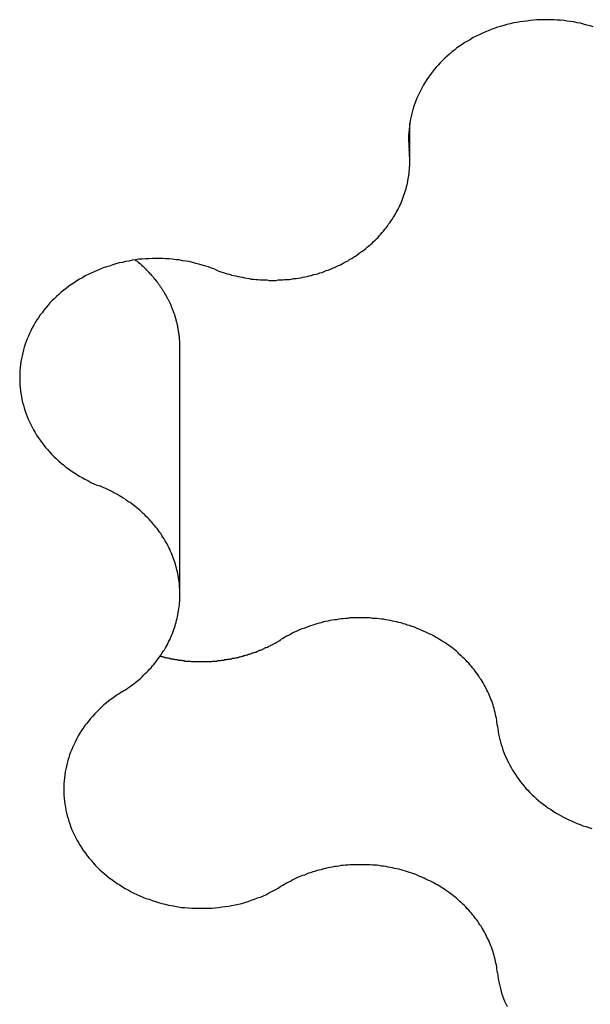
# Model space of a CAD drawing. Extents: x 1107 to 4046, y 937 to 3355.
# Tile 266 of 656: x 2206.21 to 2207.48, y 1796.53 to 1798.72. Entities that reach past the tile are written whole.
import ezdxf

# ---------------------------------------------------------------- set-up
doc = ezdxf.new("R2010")
doc.units = 0
doc.layers.add('KF_VIDA_L___C_REAR', color=7, linetype='CONTINUOUS')

# ---------------------------------------------------------------- blocks, each defined once
blk = doc.blocks.new('KF_VIDA_L___C_REAR')
at = {"layer": 'KF_VIDA_L___C_REAR'}
for p, q in [((20.097287, 109.192135), (20.097287, 109.276138)), ((19.584598, 108.226185), (19.584598, 108.776185))]:
    blk.add_line(p, q, dxfattribs=at)
for points in [[(20.5065, 109.491, 0), (20.4994, 109.493, 0), (20.4922, 109.495, 0), (20.485, 109.497, 0), (20.4777, 109.499, 0), (20.4704, 109.5, 0), (20.463, 109.502, 0), (20.4556, 109.503, 0), (20.4482, 109.504, 0), (20.4408, 109.505, 0), (20.4333, 109.506, 0), (20.4258, 109.506, 0), (20.4183, 109.507, 0), (20.4107, 109.507, 0), (20.4032, 109.507, 0), (20.3957, 109.507, 0), (20.3881, 109.507, 0), (20.3806, 109.507, 0), (20.3731, 109.506, 0), (20.3656, 109.505, 0), (20.3582, 109.504, 0), (20.3507, 109.503, 0), (20.3433, 109.502, 0), (20.3359, 109.501, 0), (20.3286, 109.5, 0), (20.3213, 109.498, 0), (20.3141, 109.496, 0), (20.3069, 109.494, 0), (20.2997, 109.492, 0), (20.2926, 109.49, 0), (20.2856, 109.487, 0), (20.2787, 109.485, 0), (20.2718, 109.482, 0), (20.265, 109.479, 0), (20.2583, 109.476, 0), (20.2517, 109.473, 0), (20.2452, 109.47, 0), (20.2388, 109.467, 0), (20.2324, 109.463, 0), (20.2262, 109.459, 0), (20.2201, 109.456, 0), (20.214, 109.452, 0), (20.2081, 109.448, 0), (20.2024, 109.444, 0), (20.1967, 109.439, 0), (20.1911, 109.435, 0), (20.1857, 109.43, 0), (20.1804, 109.426, 0), (20.1753, 109.421, 0), (20.1703, 109.416, 0), (20.1654, 109.411, 0), (20.1606, 109.406, 0), (20.156, 109.401, 0), (20.1516, 109.396, 0), (20.1473, 109.39, 0), (20.1432, 109.385, 0), (20.1392, 109.379, 0), (20.1353, 109.374, 0), (20.1317, 109.368, 0), (20.1282, 109.362, 0), (20.1248, 109.356, 0), (20.1217, 109.35, 0), (20.1187, 109.344, 0), (20.1158, 109.338, 0), (20.1132, 109.332, 0), (20.1107, 109.326, 0), (20.1084, 109.32, 0), (20.1062, 109.314, 0), (20.1043, 109.307, 0), (20.1025, 109.301, 0), (20.1009, 109.295, 0), (20.0995, 109.288, 0), (20.0982, 109.282, 0), (20.0972, 109.275, 0), (20.0963, 109.269, 0), (20.0956, 109.262, 0), (20.0951, 109.256, 0), (20.0948, 109.249, 0), (20.0947, 109.243, 0), (20.0947, 109.236, 0), (20.0949, 109.23, 0), (20.0954, 109.223, 0), (20.096, 109.217, 0)], [(19.6622, 108.951, 0), (19.6668, 108.949, 0), (19.6714, 108.947, 0), (19.6761, 108.945, 0), (19.6807, 108.944, 0), (19.6854, 108.942, 0), (19.6902, 108.941, 0), (19.6949, 108.94, 0), (19.6997, 108.938, 0), (19.7045, 108.937, 0), (19.7094, 108.936, 0), (19.7142, 108.935, 0), (19.7191, 108.934, 0), (19.724, 108.933, 0), (19.7289, 108.932, 0), (19.7338, 108.931, 0), (19.7388, 108.93, 0), (19.7437, 108.929, 0), (19.7487, 108.929, 0), (19.7537, 108.928, 0), (19.7587, 108.928, 0), (19.7637, 108.927, 0), (19.7687, 108.927, 0), (19.7737, 108.927, 0), (19.7787, 108.927, 0), (19.7837, 108.926, 0), (19.7887, 108.926, 0), (19.7937, 108.926, 0), (19.7988, 108.926, 0), (19.8038, 108.927, 0), (19.8088, 108.927, 0), (19.8138, 108.927, 0), (19.8188, 108.928, 0), (19.8238, 108.928, 0), (19.8288, 108.928, 0), (19.8338, 108.929, 0), (19.8387, 108.93, 0), (19.8437, 108.93, 0), (19.8486, 108.931, 0), (19.8536, 108.932, 0), (19.8585, 108.933, 0), (19.8633, 108.934, 0), (19.8682, 108.935, 0), (19.8731, 108.936, 0), (19.8779, 108.937, 0), (19.8827, 108.939, 0), (19.8875, 108.94, 0), (19.8922, 108.941, 0), (19.8969, 108.943, 0), (19.9016, 108.944, 0), (19.9063, 108.946, 0), (19.9109, 108.948, 0), (19.9155, 108.949, 0), (19.9201, 108.951, 0), (19.9246, 108.953, 0), (19.9291, 108.955, 0), (19.9336, 108.957, 0), (19.938, 108.959, 0), (19.9424, 108.961, 0), (19.9467, 108.963, 0), (19.951, 108.966, 0), (19.9553, 108.968, 0), (19.9595, 108.97, 0), (19.9637, 108.973, 0), (19.9678, 108.975, 0), (19.9719, 108.978, 0), (19.9759, 108.98, 0), (19.9799, 108.983, 0), (19.9838, 108.986, 0), (19.9877, 108.989, 0), (19.9915, 108.991, 0), (19.9953, 108.994, 0), (19.999, 108.997, 0), (20.0026, 109, 0), (20.0062, 109.003, 0), (20.0098, 109.006, 0), (20.0132, 109.009, 0), (20.0167, 109.013, 0), (20.02, 109.016, 0), (20.0233, 109.019, 0), (20.0266, 109.022, 0), (20.0297, 109.026, 0), (20.0329, 109.029, 0), (20.0359, 109.033, 0), (20.0389, 109.036, 0), (20.0418, 109.04, 0), (20.0446, 109.043, 0), (20.0474, 109.047, 0), (20.0501, 109.051, 0), (20.0528, 109.054, 0), (20.0553, 109.058, 0), (20.0578, 109.062, 0), (20.0603, 109.066, 0), (20.0626, 109.069, 0), (20.0649, 109.073, 0), (20.0671, 109.077, 0), (20.0692, 109.081, 0), (20.0713, 109.085, 0), (20.0733, 109.089, 0), (20.0752, 109.093, 0), (20.077, 109.097, 0), (20.0788, 109.101, 0), (20.0805, 109.105, 0), (20.0821, 109.109, 0), (20.0836, 109.114, 0), (20.085, 109.118, 0), (20.0864, 109.122, 0), (20.0877, 109.126, 0), (20.0889, 109.13, 0), (20.09, 109.135, 0), (20.0911, 109.139, 0), (20.092, 109.143, 0), (20.0929, 109.147, 0), (20.0937, 109.152, 0), (20.0944, 109.156, 0), (20.0951, 109.16, 0), (20.0956, 109.165, 0), (20.0961, 109.169, 0), (20.0965, 109.173, 0), (20.0968, 109.178, 0), (20.0971, 109.182, 0), (20.0972, 109.186, 0), (20.0973, 109.191, 0), (20.0973, 109.195, 0), (20.0972, 109.199, 0), (20.097, 109.204, 0), (20.0967, 109.208, 0), (20.0964, 109.212, 0), (20.096, 109.217, 0)], [(19.6622, 108.951, 0), (19.6553, 108.953, 0), (19.6484, 108.956, 0), (19.6414, 108.958, 0), (19.6343, 108.96, 0), (19.6271, 108.962, 0), (19.6199, 108.964, 0), (19.6127, 108.966, 0), (19.6054, 108.968, 0), (19.598, 108.969, 0), (19.5906, 108.97, 0), (19.5832, 108.972, 0), (19.5758, 108.972, 0), (19.5683, 108.973, 0), (19.5608, 108.974, 0), (19.5533, 108.974, 0), (19.5458, 108.975, 0), (19.5382, 108.975, 0), (19.5307, 108.975, 0), (19.5232, 108.975, 0), (19.5156, 108.974, 0), (19.5081, 108.974, 0), (19.5006, 108.973, 0), (19.4932, 108.973, 0), (19.4857, 108.972, 0), (19.4783, 108.971, 0), (19.4709, 108.969, 0), (19.4635, 108.968, 0), (19.4562, 108.966, 0), (19.449, 108.965, 0), (19.4418, 108.963, 0), (19.4346, 108.961, 0), (19.4275, 108.958, 0), (19.4205, 108.956, 0), (19.4135, 108.954, 0), (19.4066, 108.951, 0), (19.3998, 108.948, 0), (19.3931, 108.945, 0), (19.3864, 108.942, 0), (19.3799, 108.939, 0), (19.3734, 108.936, 0), (19.367, 108.932, 0), (19.3608, 108.929, 0), (19.3546, 108.925, 0), (19.3485, 108.921, 0), (19.3426, 108.917, 0), (19.3368, 108.913, 0), (19.3311, 108.908, 0), (19.3255, 108.904, 0), (19.32, 108.9, 0), (19.3147, 108.895, 0), (19.3095, 108.89, 0), (19.3044, 108.885, 0), (19.2995, 108.881, 0), (19.2947, 108.876, 0), (19.2901, 108.87, 0), (19.2856, 108.865, 0), (19.2812, 108.86, 0), (19.277, 108.854, 0), (19.273, 108.849, 0), (19.2691, 108.843, 0), (19.2654, 108.838, 0), (19.2618, 108.832, 0), (19.2584, 108.826, 0), (19.2552, 108.82, 0), (19.2521, 108.814, 0), (19.2493, 108.808, 0), (19.2465, 108.802, 0), (19.244, 108.796, 0), (19.2416, 108.79, 0), (19.2394, 108.784, 0), (19.2374, 108.777, 0), (19.2356, 108.771, 0), (19.2339, 108.765, 0), (19.2324, 108.758, 0), (19.2311, 108.752, 0), (19.23, 108.745, 0), (19.2291, 108.739, 0), (19.2283, 108.732, 0), (19.2278, 108.726, 0), (19.2274, 108.719, 0), (19.2272, 108.713, 0), (19.2272, 108.706, 0), (19.2274, 108.7, 0), (19.2277, 108.693, 0), (19.2283, 108.687, 0), (19.229, 108.68, 0), (19.2299, 108.674, 0), (19.231, 108.667, 0), (19.2323, 108.661, 0), (19.2337, 108.654, 0), (19.2354, 108.648, 0), (19.2372, 108.642, 0), (19.2392, 108.635, 0), (19.2414, 108.629, 0), (19.2437, 108.623, 0), (19.2462, 108.617, 0), (19.2489, 108.611, 0), (19.2518, 108.605, 0), (19.2549, 108.599, 0), (19.2581, 108.593, 0), (19.2615, 108.587, 0), (19.265, 108.581, 0), (19.2687, 108.576, 0), (19.2726, 108.57, 0), (19.2766, 108.565, 0), (19.2808, 108.559, 0), (19.2851, 108.554, 0), (19.2896, 108.549, 0), (19.2942, 108.543, 0), (19.299, 108.538, 0), (19.3039, 108.533, 0), (19.3089, 108.529, 0), (19.3141, 108.524, 0), (19.3194, 108.519, 0), (19.3249, 108.515, 0), (19.3305, 108.51, 0), (19.3361, 108.506, 0), (19.342, 108.502, 0), (19.3479, 108.498, 0), (19.3539, 108.494, 0), (19.3601, 108.49, 0), (19.3663, 108.487, 0), (19.3727, 108.483, 0), (19.3792, 108.48, 0), (19.3857, 108.476, 0), (19.3923, 108.473, 0), (19.3991, 108.47, 0), (19.4059, 108.468, 0)], [(19.5846, 108.776, 0), (19.5846, 108.778, 0), (19.5846, 108.78, 0), (19.5845, 108.781, 0), (19.5845, 108.783, 0), (19.5844, 108.785, 0), (19.5844, 108.786, 0), (19.5843, 108.788, 0), (19.5842, 108.79, 0), (19.5841, 108.792, 0), (19.584, 108.793, 0), (19.5838, 108.795, 0), (19.5837, 108.797, 0), (19.5835, 108.798, 0), (19.5833, 108.8, 0), (19.5832, 108.802, 0), (19.583, 108.804, 0), (19.5828, 108.805, 0), (19.5825, 108.807, 0), (19.5823, 108.809, 0), (19.582, 108.81, 0), (19.5818, 108.812, 0), (19.5815, 108.814, 0), (19.5812, 108.815, 0), (19.5809, 108.817, 0), (19.5806, 108.819, 0), (19.5803, 108.821, 0), (19.5799, 108.822, 0), (19.5796, 108.824, 0), (19.5792, 108.826, 0), (19.5789, 108.827, 0), (19.5785, 108.829, 0), (19.5781, 108.831, 0), (19.5777, 108.832, 0), (19.5772, 108.834, 0), (19.5768, 108.836, 0), (19.5764, 108.837, 0), (19.5759, 108.839, 0), (19.5754, 108.841, 0), (19.5749, 108.842, 0), (19.5744, 108.844, 0), (19.5739, 108.846, 0), (19.5734, 108.847, 0), (19.5729, 108.849, 0), (19.5723, 108.851, 0), (19.5717, 108.852, 0), (19.5712, 108.854, 0), (19.5706, 108.856, 0), (19.57, 108.857, 0), (19.5694, 108.859, 0), (19.5688, 108.86, 0), (19.5681, 108.862, 0), (19.5675, 108.864, 0), (19.5668, 108.865, 0), (19.5661, 108.867, 0), (19.5655, 108.869, 0), (19.5648, 108.87, 0), (19.5641, 108.872, 0), (19.5633, 108.873, 0), (19.5626, 108.875, 0), (19.5619, 108.877, 0), (19.5611, 108.878, 0), (19.5604, 108.88, 0), (19.5596, 108.881, 0), (19.5588, 108.883, 0), (19.558, 108.884, 0), (19.5572, 108.886, 0), (19.5563, 108.888, 0), (19.5555, 108.889, 0), (19.5547, 108.891, 0), (19.5538, 108.892, 0), (19.5529, 108.894, 0), (19.5521, 108.895, 0), (19.5512, 108.897, 0), (19.5503, 108.898, 0), (19.5493, 108.9, 0), (19.5484, 108.901, 0), (19.5475, 108.903, 0), (19.5465, 108.904, 0), (19.5456, 108.906, 0), (19.5446, 108.907, 0), (19.5436, 108.909, 0), (19.5426, 108.91, 0), (19.5416, 108.912, 0), (19.5406, 108.913, 0), (19.5396, 108.915, 0), (19.5385, 108.916, 0), (19.5375, 108.918, 0), (19.5364, 108.919, 0), (19.5353, 108.921, 0), (19.5343, 108.922, 0), (19.5332, 108.923, 0), (19.5321, 108.925, 0), (19.531, 108.926, 0), (19.5298, 108.928, 0), (19.5287, 108.929, 0), (19.5275, 108.931, 0), (19.5264, 108.932, 0), (19.5252, 108.933, 0), (19.5241, 108.935, 0), (19.5229, 108.936, 0), (19.5217, 108.937, 0), (19.5205, 108.939, 0), (19.5192, 108.94, 0), (19.518, 108.941, 0), (19.5168, 108.943, 0), (19.5155, 108.944, 0), (19.5143, 108.945, 0), (19.513, 108.947, 0), (19.5117, 108.948, 0), (19.5104, 108.949, 0), (19.5092, 108.951, 0), (19.5078, 108.952, 0), (19.5065, 108.953, 0), (19.5052, 108.955, 0), (19.5039, 108.956, 0), (19.5025, 108.957, 0), (19.5012, 108.958, 0), (19.4998, 108.96, 0), (19.4984, 108.961, 0), (19.4971, 108.962, 0), (19.4957, 108.963, 0), (19.4943, 108.964, 0), (19.4929, 108.966, 0), (19.4914, 108.967, 0), (19.49, 108.968, 0), (19.4886, 108.969, 0), (19.4871, 108.97, 0), (19.4857, 108.972, 0)], [(19.4551, 108.009, 0), (19.4592, 108.012, 0), (19.4632, 108.014, 0), (19.4672, 108.017, 0), (19.4711, 108.02, 0), (19.475, 108.023, 0), (19.4788, 108.025, 0), (19.4826, 108.028, 0), (19.4863, 108.031, 0), (19.4899, 108.034, 0), (19.4935, 108.037, 0), (19.4971, 108.04, 0), (19.5006, 108.043, 0), (19.504, 108.047, 0), (19.5073, 108.05, 0), (19.5106, 108.053, 0), (19.5139, 108.056, 0), (19.5171, 108.06, 0), (19.5202, 108.063, 0), (19.5232, 108.067, 0), (19.5262, 108.07, 0), (19.5291, 108.074, 0), (19.5319, 108.077, 0), (19.5347, 108.081, 0), (19.5374, 108.085, 0), (19.5401, 108.088, 0), (19.5426, 108.092, 0), (19.5451, 108.096, 0), (19.5476, 108.1, 0), (19.5499, 108.103, 0), (19.5522, 108.107, 0), (19.5544, 108.111, 0), (19.5566, 108.115, 0), (19.5586, 108.119, 0), (19.5606, 108.123, 0), (19.5625, 108.127, 0), (19.5643, 108.131, 0), (19.5661, 108.135, 0), (19.5678, 108.139, 0), (19.5694, 108.144, 0), (19.5709, 108.148, 0), (19.5723, 108.152, 0), (19.5737, 108.156, 0), (19.575, 108.16, 0), (19.5762, 108.164, 0), (19.5773, 108.169, 0), (19.5784, 108.173, 0), (19.5793, 108.177, 0), (19.5802, 108.181, 0), (19.581, 108.186, 0), (19.5818, 108.19, 0), (19.5824, 108.194, 0), (19.583, 108.199, 0), (19.5834, 108.203, 0), (19.5838, 108.207, 0), (19.5841, 108.212, 0), (19.5844, 108.216, 0), (19.5845, 108.22, 0), (19.5846, 108.225, 0), (19.5846, 108.229, 0), (19.5845, 108.233, 0), (19.5843, 108.238, 0), (19.584, 108.242, 0), (19.5837, 108.246, 0), (19.5833, 108.251, 0), (19.5828, 108.255, 0), (19.5822, 108.259, 0), (19.5815, 108.264, 0), (19.5808, 108.268, 0), (19.5799, 108.272, 0), (19.579, 108.277, 0), (19.578, 108.281, 0), (19.577, 108.285, 0), (19.5758, 108.289, 0), (19.5746, 108.294, 0), (19.5733, 108.298, 0), (19.5719, 108.302, 0), (19.5704, 108.306, 0), (19.5688, 108.31, 0), (19.5672, 108.314, 0), (19.5655, 108.318, 0), (19.5637, 108.323, 0), (19.5619, 108.327, 0), (19.5599, 108.331, 0), (19.5579, 108.335, 0), (19.5558, 108.339, 0), (19.5537, 108.342, 0), (19.5514, 108.346, 0), (19.5491, 108.35, 0), (19.5468, 108.354, 0), (19.5443, 108.358, 0), (19.5418, 108.362, 0), (19.5392, 108.365, 0), (19.5365, 108.369, 0), (19.5338, 108.373, 0), (19.531, 108.376, 0), (19.5281, 108.38, 0), (19.5252, 108.383, 0), (19.5222, 108.387, 0), (19.5191, 108.39, 0), (19.516, 108.394, 0), (19.5128, 108.397, 0), (19.5095, 108.4, 0), (19.5062, 108.404, 0), (19.5028, 108.407, 0), (19.4994, 108.41, 0), (19.4959, 108.413, 0), (19.4923, 108.416, 0), (19.4887, 108.419, 0), (19.485, 108.422, 0), (19.4813, 108.425, 0), (19.4775, 108.428, 0), (19.4737, 108.431, 0), (19.4698, 108.433, 0), (19.4658, 108.436, 0), (19.4619, 108.439, 0), (19.4578, 108.441, 0), (19.4537, 108.444, 0), (19.4496, 108.446, 0), (19.4454, 108.449, 0), (19.4412, 108.451, 0), (19.4369, 108.453, 0), (19.4326, 108.456, 0), (19.4282, 108.458, 0), (19.4238, 108.46, 0), (19.4194, 108.462, 0), (19.4149, 108.464, 0), (19.4104, 108.466, 0), (19.4059, 108.468, 0)], [(20.2929, 107.933, 0), (20.2924, 107.938, 0), (20.2918, 107.942, 0), (20.2911, 107.946, 0), (20.2904, 107.951, 0), (20.2895, 107.955, 0), (20.2886, 107.959, 0), (20.2876, 107.963, 0), (20.2866, 107.968, 0), (20.2854, 107.972, 0), (20.2842, 107.976, 0), (20.2829, 107.98, 0), (20.2815, 107.984, 0), (20.28, 107.989, 0), (20.2784, 107.993, 0), (20.2768, 107.997, 0), (20.2751, 108.001, 0), (20.2733, 108.005, 0), (20.2715, 108.009, 0), (20.2695, 108.013, 0), (20.2675, 108.017, 0), (20.2654, 108.021, 0), (20.2633, 108.025, 0), (20.2611, 108.029, 0), (20.2587, 108.033, 0), (20.2564, 108.037, 0), (20.2539, 108.04, 0), (20.2514, 108.044, 0), (20.2488, 108.048, 0), (20.2461, 108.052, 0), (20.2434, 108.055, 0), (20.2406, 108.059, 0), (20.2377, 108.062, 0), (20.2348, 108.066, 0), (20.2318, 108.069, 0), (20.2287, 108.073, 0), (20.2256, 108.076, 0), (20.2224, 108.08, 0), (20.2191, 108.083, 0), (20.2158, 108.086, 0), (20.2124, 108.089, 0), (20.209, 108.092, 0), (20.2055, 108.096, 0), (20.2019, 108.099, 0), (20.1983, 108.102, 0), (20.1946, 108.105, 0), (20.1909, 108.108, 0), (20.1871, 108.11, 0), (20.1833, 108.113, 0), (20.1794, 108.116, 0), (20.1755, 108.119, 0), (20.1715, 108.121, 0), (20.1674, 108.124, 0), (20.1633, 108.126, 0), (20.1592, 108.129, 0), (20.155, 108.131, 0), (20.1508, 108.134, 0), (20.1465, 108.136, 0), (20.1422, 108.138, 0), (20.1378, 108.14, 0), (20.1334, 108.142, 0), (20.129, 108.144, 0), (20.1245, 108.146, 0), (20.12, 108.148, 0), (20.1155, 108.15, 0), (20.1109, 108.152, 0), (20.1063, 108.154, 0), (20.1016, 108.155, 0), (20.097, 108.157, 0), (20.0923, 108.158, 0), (20.0875, 108.16, 0), (20.0828, 108.161, 0), (20.078, 108.163, 0), (20.0732, 108.164, 0), (20.0683, 108.165, 0), (20.0635, 108.166, 0), (20.0586, 108.167, 0), (20.0537, 108.168, 0), (20.0488, 108.169, 0), (20.0439, 108.17, 0), (20.0389, 108.171, 0), (20.034, 108.171, 0), (20.029, 108.172, 0), (20.024, 108.173, 0), (20.019, 108.173, 0), (20.0141, 108.173, 0), (20.009, 108.174, 0), (20.004, 108.174, 0), (19.999, 108.174, 0), (19.994, 108.174, 0), (19.989, 108.174, 0), (19.984, 108.174, 0), (19.9789, 108.174, 0), (19.9739, 108.174, 0), (19.9689, 108.174, 0), (19.9639, 108.174, 0), (19.9589, 108.173, 0), (19.9539, 108.173, 0), (19.9489, 108.172, 0), (19.9439, 108.172, 0), (19.939, 108.171, 0), (19.934, 108.17, 0), (19.9291, 108.17, 0), (19.9242, 108.169, 0), (19.9192, 108.168, 0), (19.9144, 108.167, 0), (19.9095, 108.166, 0), (19.9046, 108.165, 0), (19.8998, 108.163, 0), (19.895, 108.162, 0), (19.8902, 108.161, 0), (19.8855, 108.159, 0), (19.8808, 108.158, 0), (19.8761, 108.156, 0), (19.8714, 108.155, 0), (19.8668, 108.153, 0), (19.8622, 108.151, 0), (19.8576, 108.15, 0), (19.8531, 108.148, 0), (19.8486, 108.146, 0), (19.8441, 108.144, 0), (19.8397, 108.142, 0), (19.8353, 108.14, 0), (19.831, 108.137, 0), (19.8267, 108.135, 0), (19.8224, 108.133, 0), (19.8182, 108.13, 0), (19.814, 108.128, 0), (19.8099, 108.126, 0)], [(19.5405, 108.089, 0), (19.5426, 108.088, 0), (19.5447, 108.088, 0), (19.5468, 108.087, 0), (19.5489, 108.087, 0), (19.5511, 108.086, 0), (19.5532, 108.086, 0), (19.5553, 108.085, 0), (19.5575, 108.085, 0), (19.5596, 108.084, 0), (19.5618, 108.084, 0), (19.5639, 108.083, 0), (19.5661, 108.083, 0), (19.5682, 108.083, 0), (19.5704, 108.082, 0), (19.5726, 108.082, 0), (19.5747, 108.081, 0), (19.5769, 108.081, 0), (19.5791, 108.081, 0), (19.5812, 108.08, 0), (19.5834, 108.08, 0), (19.5856, 108.08, 0), (19.5878, 108.08, 0), (19.59, 108.079, 0), (19.5922, 108.079, 0), (19.5943, 108.079, 0), (19.5965, 108.078, 0), (19.5987, 108.078, 0), (19.6009, 108.078, 0), (19.6031, 108.078, 0), (19.6053, 108.078, 0), (19.6075, 108.078, 0), (19.6097, 108.077, 0), (19.6119, 108.077, 0), (19.6141, 108.077, 0), (19.6163, 108.077, 0), (19.6185, 108.077, 0), (19.6207, 108.077, 0), (19.6229, 108.077, 0), (19.6252, 108.077, 0), (19.6274, 108.077, 0), (19.6296, 108.077, 0), (19.6318, 108.077, 0), (19.634, 108.077, 0), (19.6362, 108.077, 0), (19.6384, 108.077, 0), (19.6406, 108.077, 0), (19.6428, 108.077, 0), (19.645, 108.077, 0), (19.6472, 108.077, 0), (19.6494, 108.077, 0), (19.6516, 108.077, 0), (19.6538, 108.077, 0), (19.656, 108.077, 0), (19.6582, 108.078, 0), (19.6604, 108.078, 0), (19.6626, 108.078, 0), (19.6648, 108.078, 0), (19.667, 108.078, 0), (19.6692, 108.079, 0), (19.6714, 108.079, 0), (19.6736, 108.079, 0), (19.6758, 108.079, 0), (19.678, 108.08, 0), (19.6802, 108.08, 0), (19.6823, 108.08, 0), (19.6845, 108.081, 0), (19.6867, 108.081, 0), (19.6889, 108.081, 0), (19.691, 108.082, 0), (19.6932, 108.082, 0), (19.6954, 108.082, 0), (19.6975, 108.083, 0), (19.6997, 108.083, 0), (19.7018, 108.084, 0), (19.704, 108.084, 0), (19.7061, 108.084, 0), (19.7083, 108.085, 0), (19.7104, 108.085, 0), (19.7125, 108.086, 0), (19.7147, 108.086, 0), (19.7168, 108.087, 0), (19.7189, 108.087, 0), (19.721, 108.088, 0), (19.7231, 108.089, 0), (19.7252, 108.089, 0), (19.7273, 108.09, 0), (19.7294, 108.09, 0), (19.7315, 108.091, 0), (19.7336, 108.092, 0), (19.7357, 108.092, 0), (19.7378, 108.093, 0), (19.7399, 108.093, 0), (19.7419, 108.094, 0), (19.744, 108.095, 0), (19.746, 108.096, 0), (19.7481, 108.096, 0), (19.7501, 108.097, 0), (19.7522, 108.098, 0), (19.7542, 108.098, 0), (19.7562, 108.099, 0), (19.7582, 108.1, 0), (19.7602, 108.101, 0), (19.7622, 108.102, 0), (19.7642, 108.102, 0), (19.7662, 108.103, 0), (19.7682, 108.104, 0), (19.7702, 108.105, 0), (19.7722, 108.106, 0), (19.7741, 108.107, 0), (19.7761, 108.108, 0), (19.778, 108.108, 0), (19.78, 108.109, 0), (19.7819, 108.11, 0), (19.7838, 108.111, 0), (19.7857, 108.112, 0), (19.7877, 108.113, 0), (19.7896, 108.114, 0), (19.7914, 108.115, 0), (19.7933, 108.116, 0), (19.7952, 108.117, 0), (19.7971, 108.118, 0), (19.7989, 108.119, 0), (19.8008, 108.12, 0), (19.8026, 108.121, 0), (19.8045, 108.122, 0), (19.8063, 108.123, 0), (19.8081, 108.124, 0), (19.8099, 108.126, 0)], [(19.4551, 108.009, 0), (19.449, 108.005, 0), (19.443, 108.002, 0), (19.4372, 107.997, 0), (19.4314, 107.993, 0), (19.4258, 107.989, 0), (19.4203, 107.984, 0), (19.4149, 107.98, 0), (19.4097, 107.975, 0), (19.4045, 107.97, 0), (19.3996, 107.965, 0), (19.3947, 107.96, 0), (19.3901, 107.955, 0), (19.3855, 107.95, 0), (19.3811, 107.945, 0), (19.3769, 107.939, 0), (19.3728, 107.934, 0), (19.3688, 107.928, 0), (19.3651, 107.923, 0), (19.3615, 107.917, 0), (19.358, 107.911, 0), (19.3547, 107.905, 0), (19.3516, 107.899, 0), (19.3487, 107.893, 0), (19.3459, 107.887, 0), (19.3433, 107.881, 0), (19.3408, 107.875, 0), (19.3386, 107.869, 0), (19.3365, 107.863, 0), (19.3346, 107.856, 0), (19.3329, 107.85, 0), (19.3313, 107.844, 0), (19.33, 107.837, 0), (19.3288, 107.831, 0), (19.3278, 107.824, 0), (19.327, 107.818, 0), (19.3264, 107.811, 0), (19.3259, 107.805, 0), (19.3257, 107.798, 0), (19.3256, 107.792, 0), (19.3257, 107.785, 0), (19.326, 107.779, 0), (19.3265, 107.772, 0), (19.3272, 107.766, 0), (19.328, 107.759, 0), (19.3291, 107.753, 0), (19.3303, 107.746, 0), (19.3317, 107.74, 0), (19.3333, 107.733, 0), (19.335, 107.727, 0), (19.337, 107.721, 0), (19.3391, 107.715, 0), (19.3414, 107.708, 0), (19.3438, 107.702, 0), (19.3465, 107.696, 0), (19.3493, 107.69, 0), (19.3523, 107.684, 0), (19.3554, 107.678, 0), (19.3588, 107.672, 0), (19.3623, 107.667, 0), (19.3659, 107.661, 0), (19.3697, 107.655, 0), (19.3737, 107.65, 0), (19.3778, 107.644, 0), (19.3821, 107.639, 0), (19.3865, 107.634, 0), (19.3911, 107.628, 0), (19.3958, 107.623, 0), (19.4007, 107.618, 0), (19.4057, 107.613, 0), (19.4108, 107.609, 0), (19.4161, 107.604, 0), (19.4215, 107.599, 0), (19.427, 107.595, 0), (19.4327, 107.591, 0), (19.4385, 107.587, 0), (19.4444, 107.582, 0), (19.4504, 107.579, 0), (19.4565, 107.575, 0), (19.4627, 107.571, 0), (19.469, 107.568, 0), (19.4755, 107.564, 0), (19.482, 107.561, 0), (19.4886, 107.558, 0), (19.4953, 107.555, 0), (19.5021, 107.552, 0), (19.5089, 107.549, 0), (19.5158, 107.547, 0), (19.5228, 107.544, 0), (19.5299, 107.542, 0), (19.537, 107.54, 0), (19.5442, 107.538, 0), (19.5515, 107.536, 0), (19.5588, 107.534, 0), (19.5661, 107.533, 0), (19.5735, 107.532, 0), (19.5809, 107.53, 0), (19.5883, 107.529, 0), (19.5958, 107.529, 0), (19.6033, 107.528, 0), (19.6108, 107.527, 0), (19.6183, 107.527, 0), (19.6258, 107.527, 0), (19.6334, 107.527, 0), (19.6409, 107.527, 0), (19.6484, 107.527, 0), (19.6559, 107.527, 0), (19.6634, 107.528, 0), (19.6709, 107.529, 0), (19.6784, 107.53, 0), (19.6858, 107.531, 0), (19.6932, 107.532, 0), (19.7006, 107.533, 0), (19.7079, 107.535, 0), (19.7152, 107.536, 0), (19.7224, 107.538, 0), (19.7296, 107.54, 0), (19.7367, 107.542, 0), (19.7437, 107.545, 0), (19.7507, 107.547, 0), (19.7576, 107.55, 0), (19.7645, 107.552, 0), (19.7712, 107.555, 0), (19.7779, 107.558, 0), (19.7845, 107.562, 0), (19.791, 107.565, 0), (19.7974, 107.568, 0), (19.8037, 107.572, 0), (19.8099, 107.576, 0)], [(20.2929, 107.933, 0), (20.2936, 107.927, 0), (20.2945, 107.921, 0), (20.2955, 107.915, 0), (20.2967, 107.909, 0), (20.2981, 107.903, 0), (20.2996, 107.897, 0), (20.3013, 107.892, 0), (20.3031, 107.886, 0), (20.3051, 107.88, 0), (20.3072, 107.874, 0), (20.3095, 107.868, 0), (20.3119, 107.863, 0), (20.3145, 107.857, 0), (20.3172, 107.852, 0), (20.3201, 107.846, 0), (20.3231, 107.841, 0), (20.3263, 107.835, 0), (20.3296, 107.83, 0), (20.333, 107.825, 0), (20.3366, 107.819, 0), (20.3403, 107.814, 0), (20.3442, 107.809, 0), (20.3482, 107.804, 0), (20.3523, 107.799, 0), (20.3565, 107.794, 0), (20.3609, 107.79, 0), (20.3654, 107.785, 0), (20.37, 107.78, 0), (20.3747, 107.776, 0), (20.3795, 107.772, 0), (20.3845, 107.767, 0), (20.3896, 107.763, 0), (20.3948, 107.759, 0), (20.4, 107.755, 0), (20.4054, 107.751, 0), (20.4109, 107.748, 0), (20.4165, 107.744, 0), (20.4222, 107.74, 0), (20.4279, 107.737, 0), (20.4338, 107.734, 0), (20.4398, 107.73, 0), (20.4458, 107.727, 0), (20.4519, 107.724, 0), (20.4581, 107.722, 0), (20.4643, 107.719, 0), (20.4707, 107.716, 0), (20.477, 107.714, 0), (20.4835, 107.711, 0), (20.49, 107.709, 0), (20.4966, 107.707, 0), (20.5032, 107.705, 0)], [(20.2929, 107.383, 0), (20.2924, 107.388, 0), (20.2918, 107.392, 0), (20.2911, 107.396, 0), (20.2904, 107.401, 0), (20.2895, 107.405, 0), (20.2886, 107.409, 0), (20.2876, 107.413, 0), (20.2866, 107.418, 0), (20.2854, 107.422, 0), (20.2842, 107.426, 0), (20.2829, 107.43, 0), (20.2815, 107.434, 0), (20.28, 107.439, 0), (20.2784, 107.443, 0), (20.2768, 107.447, 0), (20.2751, 107.451, 0), (20.2733, 107.455, 0), (20.2715, 107.459, 0), (20.2695, 107.463, 0), (20.2675, 107.467, 0), (20.2654, 107.471, 0), (20.2633, 107.475, 0), (20.2611, 107.479, 0), (20.2587, 107.483, 0), (20.2564, 107.487, 0), (20.2539, 107.49, 0), (20.2514, 107.494, 0), (20.2488, 107.498, 0), (20.2461, 107.502, 0), (20.2434, 107.505, 0), (20.2406, 107.509, 0), (20.2377, 107.512, 0), (20.2348, 107.516, 0), (20.2318, 107.519, 0), (20.2287, 107.523, 0), (20.2256, 107.526, 0), (20.2224, 107.53, 0), (20.2191, 107.533, 0), (20.2158, 107.536, 0), (20.2124, 107.539, 0), (20.209, 107.542, 0), (20.2055, 107.546, 0), (20.2019, 107.549, 0), (20.1983, 107.552, 0), (20.1946, 107.555, 0), (20.1909, 107.558, 0), (20.1871, 107.56, 0), (20.1833, 107.563, 0), (20.1794, 107.566, 0), (20.1755, 107.569, 0), (20.1715, 107.571, 0), (20.1674, 107.574, 0), (20.1633, 107.576, 0), (20.1592, 107.579, 0), (20.155, 107.581, 0), (20.1508, 107.584, 0), (20.1465, 107.586, 0), (20.1422, 107.588, 0), (20.1378, 107.59, 0), (20.1334, 107.592, 0), (20.129, 107.594, 0), (20.1245, 107.596, 0), (20.12, 107.598, 0), (20.1155, 107.6, 0), (20.1109, 107.602, 0), (20.1063, 107.604, 0), (20.1016, 107.605, 0), (20.097, 107.607, 0), (20.0923, 107.608, 0), (20.0875, 107.61, 0), (20.0828, 107.611, 0), (20.078, 107.613, 0), (20.0732, 107.614, 0), (20.0683, 107.615, 0), (20.0635, 107.616, 0), (20.0586, 107.617, 0), (20.0537, 107.618, 0), (20.0488, 107.619, 0), (20.0439, 107.62, 0), (20.0389, 107.621, 0), (20.034, 107.621, 0), (20.029, 107.622, 0), (20.024, 107.623, 0), (20.019, 107.623, 0), (20.0141, 107.623, 0), (20.009, 107.624, 0), (20.004, 107.624, 0), (19.999, 107.624, 0), (19.994, 107.624, 0), (19.989, 107.624, 0), (19.984, 107.624, 0), (19.9789, 107.624, 0), (19.9739, 107.624, 0), (19.9689, 107.624, 0), (19.9639, 107.624, 0), (19.9589, 107.623, 0), (19.9539, 107.623, 0), (19.9489, 107.622, 0), (19.9439, 107.622, 0), (19.939, 107.621, 0), (19.934, 107.62, 0), (19.9291, 107.62, 0), (19.9242, 107.619, 0), (19.9192, 107.618, 0), (19.9144, 107.617, 0), (19.9095, 107.616, 0), (19.9046, 107.615, 0), (19.8998, 107.613, 0), (19.895, 107.612, 0), (19.8902, 107.611, 0), (19.8855, 107.609, 0), (19.8808, 107.608, 0), (19.8761, 107.606, 0), (19.8714, 107.605, 0), (19.8668, 107.603, 0), (19.8622, 107.601, 0), (19.8576, 107.6, 0), (19.8531, 107.598, 0), (19.8486, 107.596, 0), (19.8441, 107.594, 0), (19.8397, 107.592, 0), (19.8353, 107.59, 0), (19.831, 107.587, 0), (19.8267, 107.585, 0), (19.8224, 107.583, 0), (19.8182, 107.58, 0), (19.814, 107.578, 0), (19.8099, 107.576, 0)], [(20.2929, 107.383, 0), (20.2937, 107.377, 0), (20.2946, 107.37, 0), (20.2958, 107.364, 0), (20.2971, 107.357, 0), (20.2987, 107.351, 0), (20.3004, 107.345, 0), (20.3022, 107.338, 0), (20.3043, 107.332, 0), (20.3065, 107.326, 0), (20.3089, 107.32, 0), (20.3115, 107.314, 0), (20.3143, 107.308, 0)]]:
    blk.add_polyline3d(points, dxfattribs=at)

msp = doc.modelspace()

# ---------------------------------------------------------------- block references
at = {"layer": 'KF_VIDA_L___C_REAR'}
msp.add_blockref('KF_VIDA_L___C_REAR', (2186.9791, 1689.2132), dxfattribs=at)

doc.saveas('drawing.dxf')
